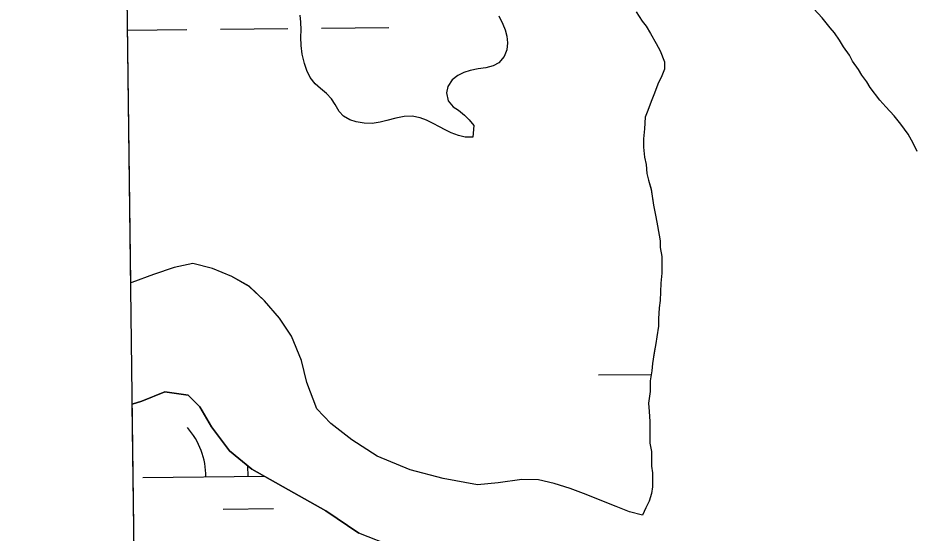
# Model space of a CAD drawing. Extents: x 3734862 to 3772949, y 391520 to 417239.
# Drawn here: x 3738995.8 to 3739421.1, y 397660.6 to 397905.4 of the extents above; entities that cross this region are included whole.
import ezdxf

# ---------------------------------------------------------------- set-up
doc = ezdxf.new("R2010")
doc.units = 0
for name, color, linetype in [('V-GRID-FRAM', 7, 'Continuous'), ('V-TOPO-SHOR', 7, 'Continuous'), ('V-WETL-SWMP', 7, 'Continuous')]:
    doc.layers.add(name, color=color, linetype=linetype)

msp = doc.modelspace()

# ---------------------------------------------------------------- linework, layer by layer
at = {"layer": 'V-GRID-FRAM'}
msp.add_lwpolyline([(3738832.32, 415033.81), (3770599.18, 415447.36), (3770843.79, 397266.59), (3739061.07, 396852.84), (3738832.32, 415033.81)], dxfattribs=at)
at = {"layer": 'V-TOPO-SHOR'}
msp.add_line((3739212.42, 397854.24), (3739212.02, 397848.64), dxfattribs=at)
for points in [[(3739421.15, 397845.85), (3739418.79, 397850.18), (3739415.25, 397854.91), (3739412.1, 397858.86), (3739408.16, 397863.2), (3739405.41, 397866.35), (3739400.69, 397872.26), (3739399.11, 397875.02), (3739396.75, 397878.18), (3739395.18, 397880.93), (3739392.43, 397884.88), (3739390.85, 397887.64), (3739388.1, 397891.58), (3739386.14, 397894.73), (3739383.77, 397898.28), (3739381.81, 397900.65), (3739377.87, 397905.38), (3739373.94, 397909.72)], [(3739212.02, 397848.64), (3739208.32, 397848.75), (3739205.13, 397849.45), (3739201.73, 397850.75), (3739198.83, 397852.15), (3739196.04, 397853.56), (3739193.04, 397855.26), (3739189.95, 397856.86), (3739186.85, 397857.86), (3739183.16, 397858.66), (3739179.26, 397858.47), (3739175.36, 397857.67), (3739171.16, 397856.58), (3739167.96, 397855.78), (3739164.17, 397855.19), (3739160.27, 397855.29), (3739156.58, 397855.99), (3739153.48, 397857), (3739150.48, 397858.7), (3739148.39, 397860.9), (3739146.49, 397864.29), (3739144.8, 397866.9), (3739142.4, 397869.4), (3739139.51, 397871.8), (3739137.01, 397874), (3739134.62, 397877), (3739133.12, 397880.4), (3739131.93, 397883.79), (3739130.83, 397888.19), (3739130.34, 397892.19), (3739130.24, 397896.18), (3739130.35, 397899.78), (3739130.15, 397903.38), (3739129.85, 397906.67)], [(3739224.37, 397906.38), (3739226.26, 397902.48), (3739227.36, 397899.68), (3739228.05, 397896.68), (3739228.45, 397893.48), (3739228.05, 397890.19), (3739226.85, 397886.99), (3739224.34, 397884), (3739221.65, 397882.6), (3739218.15, 397881.71), (3739214.55, 397881.11), (3739210.75, 397880.32), (3739207.75, 397879.42), (3739204.75, 397878.02), (3739202.06, 397875.93), (3739200.06, 397872.83), (3739199.45, 397869.74), (3739200.25, 397865.94), (3739202.54, 397863.14), (3739205.14, 397861.54), (3739207.93, 397859.14), (3739210.13, 397856.94), (3739212.42, 397854.24)], [(3739289.63, 397908.23), (3739292.38, 397903.89), (3739294.35, 397901.53), (3739296.32, 397897.98), (3739299.07, 397893.25), (3739301.04, 397889.7), (3739303, 397884.58), (3739303, 397881.03), (3739301.81, 397877.88), (3739299.84, 397873.94), (3739298.26, 397869.61), (3739296.68, 397865.67), (3739295.1, 397861.34), (3739293.91, 397858.19), (3739293.51, 397852.68), (3739293.11, 397847.95), (3739293.11, 397844.01), (3739293.5, 397839.28), (3739294.28, 397835.74), (3739294.67, 397831.4), (3739295.46, 397828.25), (3739296.63, 397823.92), (3739297.81, 397816.43), (3739298.98, 397810.91), (3739299.77, 397806.58), (3739300.94, 397799.49), (3739300.94, 397796.33), (3739301.72, 397792), (3739301.72, 397788.85), (3739301.71, 397784.12), (3739301.31, 397779.39), (3739300.91, 397771.12), (3739300.51, 397767.58), (3739300.12, 397762.45), (3739300.11, 397758.91), (3739299.32, 397753.79), (3739298.92, 397750.64), (3739298.13, 397746.31), (3739297.33, 397741.18), (3739296.94, 397737.64), (3739296.15, 397732.91), (3739296.14, 397727.79), (3739295.35, 397722.28), (3739295.73, 397718.34), (3739296.12, 397713.61), (3739296.12, 397709.67), (3739296.12, 397706.52), (3739296.11, 397703.36), (3739296.9, 397699.42), (3739296.89, 397695.88)], [(3739292.53, 397669.09), (3739286.43, 397670.68), (3739280.13, 397673.24), (3739274.02, 397675.61), (3739265.75, 397678.97), (3739258.27, 397681.74), (3739250.59, 397684.11), (3739243.11, 397685.89), (3739235.23, 397686.1), (3739224, 397684.53), (3739214.15, 397683.55), (3739197.8, 397686.53), (3739182.25, 397690.68), (3739166.49, 397697.2), (3739154.49, 397704.89), (3739144.45, 397712.59), (3739137.76, 397719.68), (3739133.04, 397732.1), (3739130.49, 397742.54), (3739125.78, 397754.17), (3739120.08, 397762.64), (3739112.99, 397770.92), (3739105.71, 397777.83), (3739097.44, 397782.56), (3739088.19, 397786.31), (3739078.93, 397788.69), (3739070.07, 397786.73), (3739060.21, 397783.39), (3739049.97, 397779.66), (3739049.41, 397779.49)], [(3739265.67, 397596.64), (3739254.26, 397613.98), (3739246.39, 397624.63), (3739240.1, 397632.12), (3739231.83, 397638.43), (3739221.2, 397641.59), (3739205.44, 397645.16), (3739192.44, 397648.32), (3739174.72, 397653.85), (3739157.79, 397660.57), (3739142.04, 397671.22), (3739124.32, 397681.09), (3739107, 397690.96), (3739096.37, 397699.63), (3739087.72, 397711.07), (3739082.21, 397720.53), (3739076.7, 397726.05), (3739065.67, 397727.64), (3739054.64, 397723.32), (3739050.13, 397721.89)], [(3739296.89, 397695.88), (3739296.89, 397692.34), (3739297.28, 397689.18), (3739297.28, 397686.03), (3739297.27, 397682.48), (3739296.88, 397679.33), (3739295.69, 397675.79), (3739294.11, 397672.64), (3739292.53, 397669.09)]]:
    msp.add_lwpolyline(points, dxfattribs=at)
at = {"layer": 'V-WETL-SWMP'}
for p, q in [((3739049.41, 397779.49), (3739039.45, 398570.7)), ((3739289.63, 397908.23), (3739292.38, 397903.89)), ((3739381.81, 397900.65), (3739377.87, 397905.38)), ((3739092.03, 397900.01), (3739124.02, 397900.34)), ((3739140.02, 397900.51), (3739172.02, 397900.85)), ((3739292.38, 397903.89), (3739294.35, 397901.53)), ((3739294.35, 397901.53), (3739296.32, 397897.98)), ((3739383.77, 397898.28), (3739381.81, 397900.65)), ((3739047.9, 397899.54), (3739076.03, 397899.84)), ((3739296.32, 397897.98), (3739299.07, 397893.25)), ((3739386.14, 397894.73), (3739383.77, 397898.28)), ((3739299.07, 397893.25), (3739301.04, 397889.7)), ((3739388.1, 397891.58), (3739386.14, 397894.73)), ((3739390.85, 397887.64), (3739388.1, 397891.58)), ((3739301.04, 397889.7), (3739303, 397884.58)), ((3739392.43, 397884.88), (3739390.85, 397887.64)), ((3739303, 397884.58), (3739303, 397881.03)), ((3739395.18, 397880.94), (3739392.43, 397884.88)), ((3739303, 397881.03), (3739301.81, 397877.88)), ((3739396.75, 397878.18), (3739395.18, 397880.94)), ((3739301.81, 397877.88), (3739299.84, 397873.94)), ((3739399.12, 397875.02), (3739396.75, 397878.18)), ((3739400.69, 397872.26), (3739399.12, 397875.02)), ((3739299.84, 397873.94), (3739298.26, 397869.61)), ((3739405.41, 397866.35), (3739400.69, 397872.26)), ((3739298.26, 397869.61), (3739296.68, 397865.67)), ((3739408.16, 397863.19), (3739405.41, 397866.35)), ((3739296.68, 397865.67), (3739295.1, 397861.34)), ((3739412.1, 397858.86), (3739408.16, 397863.19)), ((3739293.91, 397858.19), (3739293.51, 397852.68)), ((3739295.1, 397861.34), (3739293.91, 397858.19)), ((3739415.25, 397854.91), (3739412.1, 397858.86)), ((3739418.79, 397850.18), (3739415.25, 397854.91)), ((3739293.51, 397852.68), (3739293.11, 397847.95)), ((3739421.15, 397845.85), (3739418.79, 397850.18)), ((3739293.11, 397847.95), (3739293.11, 397844.01)), ((3739423.11, 397841.91), (3739421.15, 397845.85)), ((3739293.11, 397844.01), (3739293.5, 397839.28)), ((3739293.5, 397839.28), (3739294.28, 397835.74)), ((3739294.28, 397835.74), (3739294.67, 397831.4)), ((3739294.67, 397831.4), (3739295.46, 397828.25)), ((3739295.46, 397828.25), (3739296.63, 397823.91)), ((3739296.63, 397823.91), (3739297.81, 397816.43)), ((3739297.81, 397816.43), (3739298.98, 397810.91)), ((3739298.98, 397810.91), (3739299.77, 397806.58)), ((3739299.77, 397806.58), (3739300.94, 397799.49)), ((3739300.94, 397799.49), (3739300.94, 397796.33)), ((3739300.94, 397796.33), (3739301.72, 397792)), ((3739301.72, 397792), (3739301.72, 397788.85)), ((3739070.07, 397786.73), (3739060.21, 397783.39)), ((3739078.93, 397788.69), (3739070.07, 397786.73)), ((3739088.19, 397786.31), (3739078.93, 397788.69)), ((3739097.44, 397782.56), (3739088.19, 397786.31)), ((3739301.72, 397788.85), (3739301.71, 397784.12)), ((3739060.21, 397783.39), (3739049.97, 397779.66)), ((3739105.71, 397777.82), (3739097.44, 397782.56)), ((3739301.71, 397784.12), (3739301.31, 397779.39)), ((3739049.97, 397779.66), (3739049.41, 397779.49)), ((3739112.99, 397770.92), (3739105.71, 397777.82)), ((3739301.31, 397779.39), (3739300.91, 397771.12)), ((3739120.08, 397762.64), (3739112.99, 397770.92)), ((3739300.91, 397771.12), (3739300.51, 397767.58)), ((3739300.51, 397767.58), (3739300.12, 397762.45)), ((3739125.78, 397754.17), (3739120.08, 397762.64)), ((3739300.12, 397762.45), (3739300.11, 397758.91)), ((3739300.11, 397758.91), (3739299.32, 397753.79)), ((3739130.5, 397742.54), (3739125.78, 397754.17)), ((3739299.32, 397753.79), (3739298.92, 397750.64)), ((3739298.92, 397750.64), (3739298.13, 397746.3)), ((3739133.05, 397732.1), (3739130.5, 397742.54)), ((3739298.13, 397746.3), (3739297.33, 397741.18)), ((3739297.33, 397741.18), (3739296.94, 397737.64)), ((3739271.68, 397735.72), (3739296.66, 397735.98)), ((3739296.94, 397737.64), (3739296.15, 397732.91)), ((3739137.76, 397719.68), (3739133.05, 397732.1)), ((3739296.15, 397732.91), (3739296.14, 397727.79)), ((3739054.64, 397723.32), (3739065.67, 397727.64)), ((3739065.67, 397727.64), (3739076.7, 397726.05)), ((3739076.7, 397726.05), (3739082.21, 397720.53)), ((3739296.14, 397727.79), (3739295.35, 397722.28)), ((3739050.13, 397721.89), (3739054.64, 397723.32)), ((3739061.07, 396852.84), (3739050.13, 397721.89)), ((3739295.35, 397722.28), (3739295.74, 397718.34)), ((3739082.21, 397720.53), (3739087.72, 397711.07)), ((3739144.45, 397712.58), (3739137.76, 397719.68)), ((3739295.74, 397718.34), (3739296.13, 397713.61)), ((3739296.13, 397713.61), (3739296.12, 397709.67)), ((3739087.72, 397711.07), (3739096.37, 397699.63)), ((3739154.49, 397704.89), (3739144.45, 397712.58)), ((3739296.12, 397709.67), (3739296.12, 397706.52)), ((3739166.5, 397697.2), (3739154.49, 397704.89)), ((3739296.12, 397706.52), (3739296.11, 397703.37)), ((3739296.11, 397703.37), (3739296.9, 397699.42)), ((3739096.37, 397699.63), (3739107, 397690.96)), ((3739182.25, 397690.68), (3739166.5, 397697.2)), ((3739296.9, 397699.42), (3739296.89, 397695.88)), ((3739296.89, 397695.88), (3739296.89, 397692.33)), ((3739105.12, 397687.53), (3739105.06, 397692.54)), ((3739296.89, 397692.33), (3739297.28, 397689.18)), ((3739055.12, 397687), (3739112.88, 397687.61)), ((3739107, 397690.96), (3739124.32, 397681.09)), ((3739197.8, 397686.53), (3739182.25, 397690.68)), ((3739297.28, 397689.18), (3739297.28, 397686.03)), ((3739214.15, 397683.56), (3739197.8, 397686.53)), ((3739224, 397684.53), (3739214.15, 397683.56)), ((3739235.23, 397686.09), (3739224, 397684.53)), ((3739243.11, 397685.89), (3739235.23, 397686.09)), ((3739250.59, 397684.11), (3739243.11, 397685.89)), ((3739258.27, 397681.74), (3739250.59, 397684.11)), ((3739297.28, 397686.03), (3739297.27, 397682.48)), ((3739124.32, 397681.09), (3739142.04, 397671.22)), ((3739265.75, 397678.97), (3739258.27, 397681.74)), ((3739274.02, 397675.61), (3739265.75, 397678.97)), ((3739296.88, 397679.33), (3739295.69, 397675.79)), ((3739297.27, 397682.48), (3739296.88, 397679.33)), ((3739280.13, 397673.24), (3739274.02, 397675.61)), ((3739295.69, 397675.79), (3739294.11, 397672.64)), ((3739093.28, 397671.97), (3739117.28, 397672.22)), ((3739142.04, 397671.22), (3739157.79, 397660.57)), ((3739286.43, 397670.68), (3739280.13, 397673.24)), ((3739292.53, 397669.09), (3739286.43, 397670.68)), ((3739294.11, 397672.64), (3739292.53, 397669.09))]:
    msp.add_line(p, q, dxfattribs=at)
msp.add_arc((3739049.87, 397687.42), 35.25, 359.8334, 41.377, dxfattribs=at)

doc.saveas('drawing.dxf')
